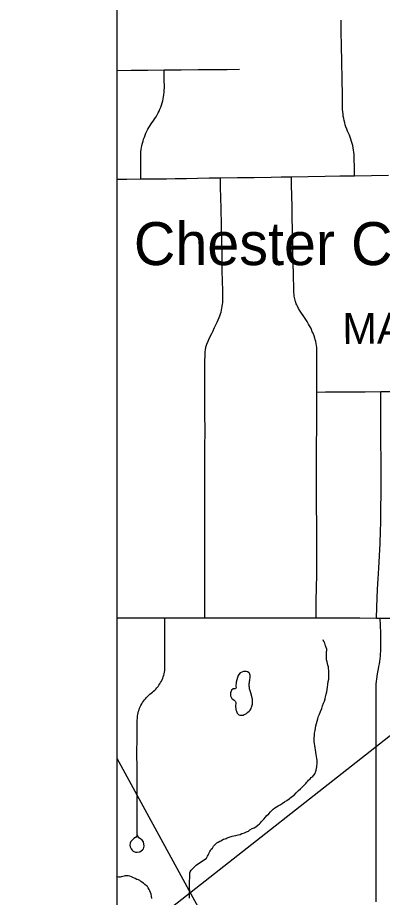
# Model space of a CAD drawing. Extents: x 103424 to 290657, y 38711 to 110967.
# Drawn here: x 214246.261 to 214246.596, y 40211.837 to 40212.646 of the extents above; entities that cross this region are included whole.
import ezdxf

# ---------------------------------------------------------------- set-up
doc = ezdxf.new("R2010")
doc.units = 0
for name, color, linetype in [('GM_X_Corporation', 7, 'Continuous'), ('GM_X_Minor_Lake', 7, 'Continuous'), ('GM_X_Minor_River', 7, 'Continuous'), ('GM_X_Rail_Line', 7, 'Continuous'), ('GM_X_Township_Road', 7, 'Continuous'), ('GM_X_Township_Road_Text', 7, 'Continuous'), ('GM_X_Unincorporated_Text', 7, 'Continuous'), ('GM_X_US_Route', 7, 'Continuous'), ('SH_Text', 7, 'Continuous')]:
    doc.layers.add(name, color=color, linetype=linetype)

msp = doc.modelspace()

# ---------------------------------------------------------------- linework, layer by layer
at = {"layer": 'GM_X_Corporation'}
msp.add_lwpolyline([(214246.35258, 40213.74302), (214246.35258, 40208.30125), (214253.15258, 40208.30125), (214253.15258, 40215.10125), (214247.88425, 40215.10125), (214247.88593, 40214.68485), (214247.88621, 40214.66416), (214247.8863, 40214.63438), (214247.88525, 40214.01696), (214247.88494, 40213.98106), (214247.88095, 40213.75762), (214247.63273, 40213.75746), (214247.49304, 40213.75527), (214246.50862, 40213.74676)], close=True, dxfattribs=at)
msp.add_lwpolyline([(214246.35258, 40213.74302), (214246.35258, 40211.331), (214246.78109, 40211.33216), (214247.71766, 40211.33377), (214247.71936, 40211.33382), (214247.88323, 40211.33902), (214247.87822, 40211.62385), (214247.87791, 40211.72741), (214247.87762, 40211.75884), (214247.87693, 40211.79215), (214247.87707, 40211.81744), (214247.87749, 40211.84259), (214247.87762, 40211.89386), (214247.8779, 40211.92772), (214247.87909, 40212.0834), (214247.87911, 40212.13341), (214247.87897, 40212.2073), (214247.87885, 40212.24843), (214247.87885, 40212.29995), (214247.87872, 40212.3467), (214247.8786, 40212.43068), (214247.8786, 40212.48134), (214247.8786, 40212.61086), (214247.87884, 40212.72545)], dxfattribs=at)
at = {"layer": 'GM_X_Minor_Lake'}
for points in [[(214246.46896, 40212.04456), (214246.46574, 40212.04339), (214246.46443, 40212.04185), (214246.46387, 40212.0409), (214246.46332, 40212.03918), (214246.46278, 40212.0369), (214246.46223, 40212.0348), (214246.46205, 40212.03366), (214246.46188, 40212.03232), (214246.4617, 40212.03118), (214246.4621, 40212.02986), (214246.46154, 40212.0289), (214246.46021, 40212.02889), (214246.45926, 40212.02869), (214246.45794, 40212.02753), (214246.45757, 40212.02658), (214246.45702, 40212.02524), (214246.45703, 40212.02429), (214246.45685, 40212.02334), (214246.45705, 40212.02239), (214246.45745, 40212.02107), (214246.45803, 40212.01993), (214246.45918, 40212.01918), (214246.46033, 40212.01843), (214246.4611, 40212.01749), (214246.46168, 40212.01616), (214246.4617, 40212.01521), (214246.46153, 40212.01331), (214246.46154, 40212.01217), (214246.46175, 40212.01084), (214246.46195, 40212.00932), (214246.46235, 40212.00819), (214246.46313, 40212.00648), (214246.46448, 40212.00498), (214246.46562, 40212.00461), (214246.46695, 40212.00443), (214246.46847, 40212.00464), (214246.46961, 40212.00503), (214246.47055, 40212.00542), (214246.47168, 40212.00619), (214246.473, 40212.00734), (214246.47394, 40212.00811), (214246.47488, 40212.00926), (214246.476, 40212.01079), (214246.47637, 40212.01194), (214246.47673, 40212.01384), (214246.4771, 40212.0148), (214246.47727, 40212.01613), (214246.47726, 40212.01746), (214246.47705, 40212.01917), (214246.47685, 40212.02012), (214246.47664, 40212.02164), (214246.47565, 40212.02505), (214246.47545, 40212.026), (214246.47445, 40212.02891)], [(214246.47445, 40212.02891), (214246.47426, 40212.03017), (214246.47405, 40212.03131), (214246.47404, 40212.03226), (214246.47422, 40212.03359), (214246.47439, 40212.03473), (214246.47438, 40212.03568), (214246.47456, 40212.03663), (214246.47474, 40212.03778), (214246.47511, 40212.03892), (214246.4751, 40212.03987), (214246.47489, 40212.0412), (214246.47469, 40212.04215), (214246.4741, 40212.04347), (214246.47257, 40212.04441), (214246.47124, 40212.04477), (214246.46972, 40212.04457), (214246.46896, 40212.04456)]]:
    msp.add_lwpolyline(points, dxfattribs=at)
at = {"layer": 'GM_X_Minor_River'}
for points in [[(214246.50646, 40211.92479), (214246.50873, 40211.92615), (214246.5108, 40211.92769), (214246.51306, 40211.92942), (214246.51532, 40211.93116), (214246.51739, 40211.93327), (214246.51927, 40211.93519), (214246.52115, 40211.93673), (214246.52265, 40211.93826), (214246.52416, 40211.9398), (214246.5251, 40211.94076), (214246.52604, 40211.94172), (214246.52678, 40211.94268), (214246.52772, 40211.94364), (214246.52866, 40211.94479), (214246.52998, 40211.94613), (214246.5311, 40211.94728), (214246.53224, 40211.94805), (214246.53467, 40211.95093), (214246.53504, 40211.95207), (214246.53541, 40211.95303), (214246.53578, 40211.95417), (214246.53595, 40211.9555), (214246.53612, 40211.95703), (214246.5363, 40211.95836), (214246.53647, 40211.9595), (214246.53664, 40211.96121), (214246.53643, 40211.96311), (214246.53622, 40211.96463), (214246.53601, 40211.96653), (214246.53561, 40211.96843), (214246.5352, 40211.9707), (214246.53499, 40211.97279), (214246.53459, 40211.97469), (214246.53437, 40211.97678), (214246.53397, 40211.97868), (214246.53376, 40211.9802), (214246.53374, 40211.98172), (214246.53372, 40211.98381), (214246.53408, 40211.9859), (214246.53424, 40211.988), (214246.53459, 40211.99047), (214246.53495, 40211.99256), (214246.5353, 40211.99466), (214246.53585, 40211.99694), (214246.53658, 40211.99904), (214246.53713, 40212.00133), (214246.53786, 40212.00362), (214246.53879, 40212.00553), (214246.53952, 40212.00782), (214246.54082, 40212.01068), (214246.54155, 40212.01316), (214246.54248, 40212.01545), (214246.54321, 40212.01755), (214246.54376, 40212.01946), (214246.54431, 40212.02155), (214246.54485, 40212.02384), (214246.5454, 40212.02594), (214246.54575, 40212.02822), (214246.5461, 40212.03032), (214246.54646, 40212.0326), (214246.5468, 40212.03546), (214246.54716, 40212.03774), (214246.54713, 40212.03983), (214246.5473, 40212.04192), (214246.54727, 40212.0442), (214246.54684, 40212.04895), (214246.54644, 40212.05047), (214246.54604, 40212.05218), (214246.54564, 40212.05369), (214246.54524, 40212.0554), (214246.54502, 40212.05787), (214246.545, 40212.05996), (214246.54498, 40212.06167), (214246.54515, 40212.063), (214246.54552, 40212.06415), (214246.54532, 40212.06528), (214246.54492, 40212.06661), (214246.54433, 40212.06832), (214246.54373, 40212.07078), (214246.54276, 40212.07248), (214246.54199, 40212.07343), (214246.5418, 40212.07361)], [(214246.4193, 40211.83648), (214246.41924, 40211.84161), (214246.41941, 40211.84332), (214246.41939, 40211.84503), (214246.41917, 40211.84693), (214246.41934, 40211.84864), (214246.41932, 40211.85036), (214246.4193, 40211.85245), (214246.41946, 40211.85473), (214246.41944, 40211.85701), (214246.41961, 40211.85853), (214246.4196, 40211.85967), (214246.41996, 40211.86063), (214246.4209, 40211.86216), (214246.42259, 40211.86408), (214246.4239, 40211.86523), (214246.42541, 40211.86657), (214246.42672, 40211.86773), (214246.42805, 40211.8685), (214246.42937, 40211.86947), (214246.43088, 40211.87043), (214246.4322, 40211.8712), (214246.43352, 40211.87217), (214246.43484, 40211.87313), (214246.43577, 40211.87485), (214246.43633, 40211.87581), (214246.43707, 40211.87734), (214246.438, 40211.87925), (214246.43856, 40211.8802), (214246.4393, 40211.88154), (214246.44024, 40211.88231), (214246.44117, 40211.88403), (214246.44211, 40211.88499), (214246.44305, 40211.88595), (214246.44437, 40211.8871), (214246.4455, 40211.88788), (214246.44701, 40211.88884), (214246.44814, 40211.88923), (214246.4506, 40211.89059), (214246.45192, 40211.89098), (214246.45306, 40211.89137), (214246.45401, 40211.89176), (214246.45855, 40211.89333), (214246.45988, 40211.89372), (214246.46177, 40211.89412), (214246.46386, 40211.89452), (214246.46576, 40211.89492), (214246.46746, 40211.8957), (214246.46992, 40211.89648), (214246.47162, 40211.89726), (214246.47332, 40211.89804), (214246.47483, 40211.89919), (214246.47691, 40211.90036), (214246.47861, 40211.90113), (214246.48031, 40211.9021), (214246.482, 40211.90345), (214246.48351, 40211.9048), (214246.48464, 40211.90576), (214246.48539, 40211.90671), (214246.48651, 40211.90806), (214246.48745, 40211.90902), (214246.48914, 40211.91093), (214246.49045, 40211.91247), (214246.49214, 40211.91401), (214246.49364, 40211.91573), (214246.49496, 40211.91689), (214246.49628, 40211.91823), (214246.49759, 40211.91938), (214246.4991, 40211.92035), (214246.50061, 40211.92131), (214246.5025, 40211.92228), (214246.50439, 40211.92344), (214246.50646, 40211.92479)], [(214246.38452, 40211.83594), (214246.3843, 40211.83822), (214246.3839, 40211.83993), (214246.3835, 40211.84163), (214246.38291, 40211.84315), (214246.38214, 40211.84447), (214246.38136, 40211.84598), (214246.38059, 40211.84712), (214246.37963, 40211.84787), (214246.37828, 40211.849), (214246.37713, 40211.85012), (214246.37541, 40211.85125), (214246.37445, 40211.85181), (214246.37349, 40211.85256), (214246.37234, 40211.85312), (214246.37101, 40211.85367), (214246.36948, 40211.85442), (214246.36776, 40211.85516), (214246.36585, 40211.8559), (214246.36432, 40211.85646), (214246.3628, 40211.85682), (214246.36146, 40211.857), (214246.36013, 40211.85699), (214246.35919, 40211.8566), (214246.35786, 40211.8562), (214246.35653, 40211.856), (214246.35558, 40211.8558), (214246.35406, 40211.85579), (214246.35292, 40211.85596), (214246.35258, 40211.85656)]]:
    msp.add_lwpolyline(points, dxfattribs=at)
at = {"layer": 'GM_X_Rail_Line'}
msp.add_lwpolyline([(214246.35258, 40211.96508), (214246.42243, 40211.83693), (214246.70453, 40211.32775), (214246.72439, 40211.30081), (214246.74073, 40211.28138), (214246.75268, 40211.27458), (214246.78169, 40211.26928), (214246.84718, 40211.2437), (214246.91048, 40211.21718), (214247.00061, 40211.17257), (214247.0293, 40211.15946), (214247.05831, 40211.15759), (214247.06922, 40211.1657), (214247.08606, 40211.1969), (214247.09698, 40211.21437), (214247.11444, 40211.22654), (214247.12941, 40211.23059), (214247.16403, 40211.2256), (214247.20956, 40211.2178), (214247.25041, 40211.21718)], dxfattribs=at)
at = {"layer": 'GM_X_Township_Road'}
for points in [[(214246.57092, 40212.50029), (214246.5708, 40212.50807), (214246.57069, 40212.51584), (214246.57062, 40212.51787), (214246.5705, 40212.5199), (214246.57029, 40212.52193), (214246.57, 40212.52395), (214246.56965, 40212.52596), (214246.56922, 40212.52795), (214246.56875, 40212.52993), (214246.56818, 40212.53188), (214246.56757, 40212.53382), (214246.56688, 40212.53574), (214246.56613, 40212.53763), (214246.56447, 40212.54135), (214246.56371, 40212.54324), (214246.56303, 40212.54516), (214246.56239, 40212.54709), (214246.56184, 40212.54905), (214246.56135, 40212.55103), (214246.56092, 40212.55302), (214246.56059, 40212.55502), (214246.56031, 40212.55704), (214246.56009, 40212.55907), (214246.55995, 40212.5611), (214246.55988, 40212.56314), (214246.5597, 40212.57371), (214246.55944, 40212.58924), (214246.5592, 40212.60477), (214246.55895, 40212.62031), (214246.55876, 40212.63183), (214246.55857, 40212.64336)], [(214246.35258, 40212.59716), (214246.36557, 40212.59728), (214246.38082, 40212.59743), (214246.39608, 40212.59757), (214246.41161, 40212.59769), (214246.42715, 40212.59782), (214246.44268, 40212.59794), (214246.45393, 40212.59804), (214246.46519, 40212.59813)], [(214246.37457, 40212.49737), (214246.37448, 40212.50691), (214246.37439, 40212.51646), (214246.37451, 40212.52041), (214246.37468, 40212.52238), (214246.37489, 40212.52434), (214246.3752, 40212.52629), (214246.37558, 40212.52823), (214246.37603, 40212.53015), (214246.37653, 40212.53206), (214246.37712, 40212.53394), (214246.37776, 40212.53581), (214246.37848, 40212.53765), (214246.37928, 40212.53946), (214246.38011, 40212.54124), (214246.38104, 40212.54299), (214246.38201, 40212.5447), (214246.38305, 40212.54639), (214246.38414, 40212.54803), (214246.38647, 40212.55122), (214246.38755, 40212.55286), (214246.3886, 40212.55454), (214246.38957, 40212.55626), (214246.3905, 40212.558), (214246.39135, 40212.55978), (214246.39213, 40212.5616), (214246.39284, 40212.56344), (214246.39351, 40212.5653), (214246.39408, 40212.56719), (214246.3946, 40212.5691), (214246.39503, 40212.57102), (214246.39541, 40212.57295), (214246.39572, 40212.5749), (214246.39595, 40212.57686), (214246.3961, 40212.57884), (214246.39616, 40212.58095), (214246.39612, 40212.58926), (214246.39608, 40212.59757)], [(214246.35258, 40212.49723), (214246.35299, 40212.49724), (214246.36153, 40212.49729), (214246.37457, 40212.49737), (214246.39011, 40212.49751), (214246.39813, 40212.49759), (214246.40615, 40212.49766), (214246.41639, 40212.4979), (214246.42662, 40212.49814), (214246.43718, 40212.49824), (214246.44773, 40212.49834)], [(214246.43344, 40212.094), (214246.43334, 40212.10445), (214246.43327, 40212.1183), (214246.43321, 40212.13214), (214246.43324, 40212.21981), (214246.43333, 40212.23534), (214246.43341, 40212.25067), (214246.4335, 40212.26599), (214246.43343, 40212.28153), (214246.43335, 40212.29706), (214246.43328, 40212.3126), (214246.43324, 40212.3205), (214246.43321, 40212.3284), (214246.4335, 40212.33676), (214246.43364, 40212.33868), (214246.43385, 40212.34015), (214246.43427, 40212.34283), (214246.43505, 40212.34537), (214246.43634, 40212.34818), (214246.43708, 40212.34979), (214246.43859, 40212.35303), (214246.43974, 40212.35532), (214246.44068, 40212.35718), (214246.44237, 40212.36073), (214246.44357, 40212.36323), (214246.44474, 40212.3658), (214246.44568, 40212.36779), (214246.44663, 40212.37003), (214246.44721, 40212.37158), (214246.44781, 40212.37343), (214246.44823, 40212.37493), (214246.44873, 40212.37675), (214246.44905, 40212.37854), (214246.44937, 40212.38031), (214246.44963, 40212.38208), (214246.44979, 40212.38368), (214246.44992, 40212.38574), (214246.44997, 40212.38732), (214246.44979, 40212.39445), (214246.4496, 40212.40361), (214246.4494, 40212.41276), (214246.44916, 40212.42601), (214246.44892, 40212.43926), (214246.44859, 40212.45479), (214246.44826, 40212.47032), (214246.44805, 40212.48003), (214246.44784, 40212.48975), (214246.44773, 40212.49834)], [(214246.44773, 40212.49834), (214246.46327, 40212.49859), (214246.4788, 40212.49882), (214246.49433, 40212.49907), (214246.50359, 40212.49921), (214246.51285, 40212.49935), (214246.52838, 40212.4996), (214246.54391, 40212.49986), (214246.55742, 40212.50008), (214246.57092, 40212.50029), (214246.58645, 40212.50054), (214246.60198, 40212.50079)], [(214246.53551, 40212.09396), (214246.53579, 40212.1095), (214246.53601, 40212.12169), (214246.53623, 40212.13389), (214246.53619, 40212.14943), (214246.53615, 40212.16496), (214246.53611, 40212.1805), (214246.53606, 40212.19603), (214246.53603, 40212.20815), (214246.536, 40212.22027), (214246.53611, 40212.3015), (214246.5362, 40212.31306), (214246.53628, 40212.32462), (214246.53634, 40212.33781), (214246.53621, 40212.34252), (214246.53562, 40212.34619), (214246.53519, 40212.34794), (214246.53472, 40212.34992), (214246.53438, 40212.35105), (214246.53368, 40212.35308), (214246.53274, 40212.35572), (214246.5321, 40212.35697), (214246.53129, 40212.35904), (214246.53059, 40212.36045), (214246.52952, 40212.3625), (214246.52865, 40212.36397), (214246.5273, 40212.36629), (214246.52358, 40212.37177), (214246.5221, 40212.37398), (214246.521, 40212.37573), (214246.51946, 40212.37837), (214246.51848, 40212.38034), (214246.51778, 40212.3818), (214246.51727, 40212.38259), (214246.5166, 40212.38481), (214246.51601, 40212.38728), (214246.51575, 40212.38829), (214246.51554, 40212.38973), (214246.51528, 40212.39131), (214246.51513, 40212.39287), (214246.51505, 40212.39583), (214246.51476, 40212.40934), (214246.51454, 40212.42045), (214246.51432, 40212.43155), (214246.51406, 40212.44155), (214246.51379, 40212.45155), (214246.51362, 40212.46103), (214246.51345, 40212.47051), (214246.51322, 40212.48313), (214246.51302, 40212.49074), (214246.51285, 40212.49935)], [(214246.53611, 40212.3015), (214246.54414, 40212.30171), (214246.55968, 40212.30176), (214246.58056, 40212.30183), (214246.595, 40212.30187), (214246.61054, 40212.30204), (214246.61977, 40212.30214), (214246.62901, 40212.30224), (214246.64013, 40212.30236), (214246.65126, 40212.30248), (214246.65628, 40212.30246), (214246.66881, 40212.30261), (214246.68133, 40212.30277), (214246.69091, 40212.30289), (214246.70049, 40212.30302)], [(214246.59115, 40212.09384), (214246.5914, 40212.10385), (214246.5917, 40212.11211), (214246.59199, 40212.12036), (214246.59264, 40212.12994), (214246.59328, 40212.13951), (214246.59389, 40212.15087), (214246.59433, 40212.16226), (214246.59477, 40212.17366), (214246.59491, 40212.1816), (214246.59499, 40212.19569), (214246.59527, 40212.20698), (214246.59513, 40212.28738), (214246.595, 40212.30187)], [(214246.37102, 40211.89387), (214246.36954, 40211.89204), (214246.36799, 40211.89113), (214246.36644, 40211.88972), (214246.36539, 40211.88859), (214246.36482, 40211.88705), (214246.3644, 40211.88514), (214246.36468, 40211.88346), (214246.36553, 40211.88184), (214246.36651, 40211.8805), (214246.36757, 40211.87966), (214246.36975, 40211.87881), (214246.3713, 40211.8786), (214246.37362, 40211.87902), (214246.37496, 40211.87994), (214246.37608, 40211.88085), (214246.37693, 40211.88184), (214246.37742, 40211.88296), (214246.37756, 40211.8843), (214246.37693, 40211.8881), (214246.37566, 40211.88965), (214246.37418, 40211.89106), (214246.37256, 40211.8919), (214246.37165, 40211.89338), (214246.3713, 40211.89493), (214246.37123, 40211.89852), (214246.37112, 40211.9065), (214246.37102, 40211.91449), (214246.37109, 40211.9293), (214246.37116, 40211.94412), (214246.37102, 40211.95654), (214246.37088, 40211.96896), (214246.3711, 40211.9842), (214246.37132, 40211.99944), (214246.37144, 40212.00237), (214246.3716, 40212.00383), (214246.37184, 40212.00528), (214246.37215, 40212.00671), (214246.37253, 40212.00813), (214246.37296, 40212.00953), (214246.37346, 40212.01091), (214246.37402, 40212.01227), (214246.37466, 40212.01359), (214246.37535, 40212.01489), (214246.37609, 40212.01615), (214246.37689, 40212.01737), (214246.37777, 40212.01856), (214246.37869, 40212.0197), (214246.37967, 40212.0208), (214246.38069, 40212.02185), (214246.38175, 40212.02285), (214246.38287, 40212.02381), (214246.38402, 40212.0247), (214246.38519, 40212.0256), (214246.3863, 40212.02655), (214246.38739, 40212.02755), (214246.38841, 40212.02861), (214246.38938, 40212.02971), (214246.39031, 40212.03085), (214246.39116, 40212.03204), (214246.39197, 40212.03326), (214246.39272, 40212.03452), (214246.39341, 40212.03581), (214246.39405, 40212.03714), (214246.3946, 40212.03849), (214246.39512, 40212.03987), (214246.39555, 40212.04127), (214246.39593, 40212.04269), (214246.39621, 40212.04413), (214246.39645, 40212.04558), (214246.39662, 40212.04704), (214246.39674, 40212.0485), (214246.39664, 40212.09411)], [(214246.5908, 40211.83317), (214246.59087, 40211.86424), (214246.59091, 40212.03323), (214246.59108, 40212.03551), (214246.59137, 40212.03802), (214246.59199, 40212.04249), (214246.59282, 40212.04702), (214246.59334, 40212.04932), (214246.59377, 40212.05164), (214246.59415, 40212.05396), (214246.59444, 40212.0563), (214246.59468, 40212.05865), (214246.59484, 40212.06101), (214246.59494, 40212.06337), (214246.59506, 40212.07179), (214246.59519, 40212.08021), (214246.5943, 40212.09381)]]:
    msp.add_lwpolyline(points, dxfattribs=at)
at = {"layer": 'GM_X_US_Route'}
msp.add_lwpolyline([(214246.35258, 40212.09411), (214246.39664, 40212.09411), (214246.43344, 40212.094), (214246.52238, 40212.09404), (214246.53551, 40212.09396), (214246.53856, 40212.09401), (214246.57575, 40212.09395), (214246.59115, 40212.09384), (214246.5943, 40212.09381), (214246.60943, 40212.09384), (214246.62173, 40212.0938)], dxfattribs=at)
at = {"layer": 'SH_Text'}
msp.add_line((214265.04189, 40226.47703), (214234.64719, 40202.58867), dxfattribs=at)

# ---------------------------------------------------------------- texts
at = {"layer": 'GM_X_Township_Road_Text'}
msp.add_text('MAPLE', height=0.028409, rotation=0.40272, dxfattribs=at).set_placement((214246.55982, 40212.34569))
at = {"layer": 'GM_X_Unincorporated_Text'}
msp.add_text('Chester Center', height=0.0394886, rotation=0.00001, dxfattribs=at).set_placement((214246.36812, 40212.41818))

doc.saveas('drawing.dxf')
